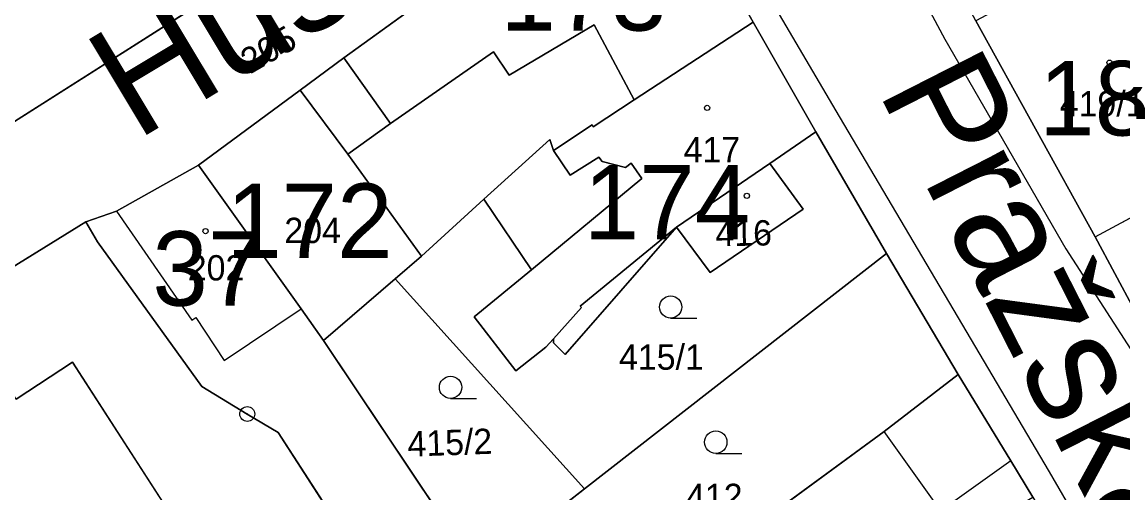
# Model space of a CAD drawing. Extents: x -689422 to -685210, y -987725 to -982160.
# Drawn here: x -687137.8 to -687063.9, y -985701.6 to -985670 of the extents above; entities that cross this region are included whole.
import ezdxf

# ---------------------------------------------------------------- set-up
doc = ezdxf.new("R2010")
doc.units = 0
for name, color, linetype in [('KN_Budovy', 7, 'Continuous'), ('KN_Budovy_cisla_domovni', 7, 'Continuous'), ('KN_Hranice_parcel', 7, 'Continuous'), ('KN_Hranice_parcel_vnitrni_kresba', 7, 'Continuous'), ('KN_Parcelni cisla', 7, 'Continuous'), ('KN_Polygon parcely', 7, 'Continuous'), ('KN_Popisy_pomistni nazvy nazvy ulic', 7, 'Continuous'), ('KN_POZEMKY_OSTATNI PLOCHA', 7, 'Continuous'), ('KN_POZEMKY_ZAHRADA', 7, 'Continuous'), ('KN_POZEMKY_ZASTAVENA PLOCHA', 7, 'Continuous'), ('KN_VYUZITI_16_ostatni plocha_silnice', 7, 'Continuous'), ('KN_VYUZITI_17_ostatni plocha_ostatni komunikace', 7, 'Continuous'), ('KN_Značky bodu BP', 7, 'Continuous'), ('KN_Značky budov', 7, 'Continuous'), ('KN_Značky kultur', 7, 'Continuous')]:
    doc.layers.add(name, color=color, linetype=linetype)

msp = doc.modelspace()

# ---------------------------------------------------------------- linework, layer by layer
at = {"layer": 'KN_Budovy'}
for points in [[(-687105.09, -985673.55), (-687099.38, -985670.17), (-687096.7, -985675.19), (-687088.72, -985669.99), (-687095.15, -985658.57), (-687107.27, -985665.92), (-687116.18, -985672.37), (-687113.05, -985676.78), (-687106.15, -985671.97)], [(-687065.77, -985684.4), (-687056.74, -985679.53), (-687058.67, -985676.04), (-687055.8, -985674.45), (-687057.3, -985671.67), (-687054.96, -985670.35), (-687057.08, -985666.54), (-687059.42, -985667.84), (-687060.95, -985665.08), (-687063.79, -985666.65), (-687064.69, -985665.03), (-687073.76, -985669.89)], [(-687102.12, -985691.24), (-687100.24, -985689.13), (-687100.33, -985689.04), (-687093.87, -985683.75), (-687087.6, -985679.46), (-687084.51, -985677.34), (-687088.72, -985669.99), (-687096.7, -985675.19), (-687099.45, -985677), (-687099.53, -985676.87), (-687102.12, -985678.6), (-687100.99, -985680.25), (-687099.08, -985679.04), (-687098.84, -985679.33), (-687097.29, -985679.73), (-687096.91, -985679.44), (-687096.18, -985680.47), (-687103.6, -985686.6), (-687107.44, -985689.77), (-687104.64, -985693.38), (-687102.62, -985691.8)], [(-687110.97, -985685.68), (-687115.92, -985678.85), (-687119.11, -985674.54), (-687125.94, -985679.58), (-687119.06, -985689.23), (-687117.56, -985691.34), (-687112.74, -985687.2)], [(-687085.36, -985682.54), (-687087.6, -985679.46), (-687093.87, -985683.75), (-687091.61, -985686.78)], [(-687126.38, -985689.98), (-687126.13, -985689.81), (-687124.21, -985692.7), (-687119.06, -985689.23), (-687125.94, -985679.58), (-687131.45, -985682.66)], [(-687138.17, -985695.29), (-687142.28, -985688.79), (-687153.47, -985695.92), (-687147.18, -985705.73), (-687144.26, -985710.31), (-687138.1, -985720.01), (-687126.56, -985712.87), (-687130.92, -985706.59), (-687127.18, -985703.99), (-687134.39, -985692.8)], [(-687090.76, -985709.51), (-687088.87, -985712.09), (-687076.13, -985702.77), (-687079.92, -985697.46), (-687092.72, -985706.82), (-687102.86, -985714.57), (-687099.25, -985720.11), (-687096.05, -985717.73), (-687098.08, -985715.05)]]:
    msp.add_lwpolyline(points, close=True, dxfattribs=at)
at = {"layer": 'KN_Hranice_parcel'}
for p, q in [((-687109.18, -985658.13), (-687138.28, -985676.66)), ((-687095.15, -985658.57), (-687088.72, -985669.99)), ((-687084.51, -985677.34), (-687088.72, -985669.99)), ((-687102.37, -985677.85), (-687106.79, -985681.87)), ((-687087.6, -985679.46), (-687084.51, -985677.34)), ((-687079.77, -985685.5), (-687084.51, -985677.34)), ((-687093.87, -985683.75), (-687087.6, -985679.46)), ((-687106.79, -985681.87), (-687110.97, -985685.68)), ((-687106.79, -985681.87), (-687103.6, -985686.6)), ((-687110.97, -985685.68), (-687112.74, -985687.2)), ((-687100.04, -985701.31), (-687079.77, -985685.5)), ((-687079.77, -985685.5), (-687074.95, -985693.64)), ((-687103.6, -985686.6), (-687107.44, -985689.77)), ((-687117.56, -985691.34), (-687112.74, -985687.2)), ((-687112.74, -985687.2), (-687100.04, -985701.31)), ((-687109.47, -985703.42), (-687117.56, -985691.34)), ((-687100.04, -985701.31), (-687107.14, -985706.85))]:
    msp.add_line(p, q, dxfattribs=at)
for points in [[(-687116.18, -985672.37), (-687107.27, -985665.92), (-687095.15, -985658.57)], [(-687088.72, -985669.99), (-687096.7, -985675.19), (-687099.45, -985677), (-687099.53, -985676.87), (-687102.12, -985678.6), (-687102.37, -985677.85)], [(-687063.12, -985689.31), (-687065.77, -985684.4), (-687073.76, -985669.89)], [(-687116.18, -985672.37), (-687119.11, -985674.54), (-687125.94, -985679.58)], [(-687110.97, -985685.68), (-687115.92, -985678.85), (-687113.05, -985676.78), (-687116.18, -985672.37)], [(-687087.6, -985679.46), (-687085.36, -985682.54), (-687091.61, -985686.78), (-687093.87, -985683.75)], [(-687125.94, -985679.58), (-687131.45, -985682.66), (-687133.5, -985683.39)], [(-687117.56, -985691.34), (-687119.06, -985689.23), (-687125.94, -985679.58)], [(-687153.47, -985695.92), (-687142.28, -985688.79), (-687133.5, -985683.39)], [(-687133.5, -985683.39), (-687132.73, -985684.72), (-687125.72, -985694.44), (-687122.67, -985696.28), (-687120.6, -985697.53), (-687114.81, -985706.47)], [(-687102.12, -985691.5), (-687101.34, -985692.29), (-687093.87, -985683.75)], [(-687107.44, -985689.77), (-687104.64, -985693.38), (-687102.62, -985691.8)], [(-687102.62, -985691.8), (-687102.12, -985691.24), (-687102.12, -985691.5)], [(-687074.95, -985693.64), (-687079.92, -985697.46), (-687092.72, -985706.82), (-687102.86, -985714.57)], [(-687074.95, -985693.64), (-687071.42, -985699.42), (-687069.95, -985701.85)]]:
    msp.add_lwpolyline(points, dxfattribs=at)
at = {"layer": 'KN_Hranice_parcel_vnitrni_kresba'}
for p, q in [((-687087.44, -985649.42), (-687075.85, -985671.12)), ((-687093.63, -985658.1), (-687082.94, -985676.31)), ((-687099.38, -985670.17), (-687105.09, -985673.55)), ((-687096.7, -985675.19), (-687099.38, -985670.17)), ((-687075.85, -985671.12), (-687067.73, -985685.2)), ((-687106.15, -985671.97), (-687113.05, -985676.78)), ((-687105.09, -985673.55), (-687106.15, -985671.97)), ((-687119.11, -985674.54), (-687115.92, -985678.85)), ((-687082.94, -985676.31), (-687068.86, -985700.16)), ((-687100.99, -985680.25), (-687102.12, -985678.6)), ((-687099.08, -985679.04), (-687100.99, -985680.25)), ((-687098.84, -985679.33), (-687099.08, -985679.04)), ((-687097.29, -985679.73), (-687098.84, -985679.33)), ((-687096.91, -985679.44), (-687097.29, -985679.73)), ((-687096.18, -985680.47), (-687096.91, -985679.44)), ((-687065.77, -985684.4), (-687056.74, -985679.53)), ((-687103.6, -985686.6), (-687096.18, -985680.47)), ((-687131.45, -985682.66), (-687126.38, -985689.98)), ((-687093.87, -985683.75), (-687100.33, -985689.04)), ((-687067.73, -985685.2), (-687056.94, -985701.92)), ((-687100.33, -985689.04), (-687100.24, -985689.13)), ((-687126.38, -985689.98), (-687126.13, -985689.81)), ((-687126.13, -985689.81), (-687124.21, -985692.7)), ((-687124.21, -985692.7), (-687119.06, -985689.23)), ((-687100.24, -985689.13), (-687102.12, -985691.24)), ((-687138.17, -985695.29), (-687134.39, -985692.8)), ((-687134.39, -985692.8), (-687127.18, -985703.99)), ((-687076.13, -985702.77), (-687079.92, -985697.46)), ((-687071.42, -985699.42), (-687076.13, -985702.77)), ((-687068.86, -985700.16), (-687056.51, -985721.23))]:
    msp.add_line(p, q, dxfattribs=at)
at = {"layer": 'KN_Polygon parcely'}
for points in [[(-687135.99, -985570.51), (-687125.8, -985587.38), (-687115.24, -985609.95), (-687113.02, -985615.55), (-687113.81, -985621.37), (-687106.44, -985635.78), (-687098.61, -985651.41), (-687095.15, -985658.57), (-687088.72, -985669.99), (-687084.51, -985677.34), (-687079.77, -985685.5), (-687074.95, -985693.64), (-687071.42, -985699.42), (-687069.95, -985701.85), (-687069.18, -985703.14), (-687065.28, -985709.84), (-687063.02, -985713.53), (-687057.79, -985722.09), (-687053.71, -985727.48), (-687048.78, -985737.57), (-687045.22, -985744.86), (-687037.08, -985759.63), (-687034.39, -985765.38)], [(-687020.66, -985773.27), (-687027.92, -985760.05), (-687038.19, -985741.16), (-687054.79, -985707.03), (-687052.32, -985705.52), (-687055.35, -985700.99), (-687063.12, -985689.31), (-687065.77, -985684.4), (-687073.76, -985669.89), (-687076.23, -985665.28), (-687077.87, -985662.32), (-687085.73, -985648.26), (-687089.42, -985641.53), (-687095.13, -985631.05), (-687098.8, -985624.36), (-687102.51, -985617.64), (-687103.3, -985616.19), (-687104.11, -985614.71), (-687107.16, -985609.24), (-687108.58, -985606.46), (-687118.07, -985589.66), (-687126.02, -985576.52)]]:
    msp.add_lwpolyline(points, dxfattribs=at)
for points in [[(-687138.28, -985676.66), (-687109.18, -985658.13), (-687111.65, -985653.45), (-687110.42, -985652.8), (-687116.1, -985641.01), (-687106.44, -985635.78), (-687113.81, -985621.37), (-687139.92, -985636.63), (-687135.9, -985642.77), (-687132.09, -985648.59), (-687142.33, -985655.35), (-687144.65, -985656.88), (-687142.63, -985659.97), (-687147.77, -985663.89), (-687144.34, -985668.24)], [(-687095.15, -985658.57), (-687098.61, -985651.41), (-687109.18, -985658.13), (-687138.28, -985676.66), (-687153.61, -985686.54), (-687154.32, -985686.75), (-687154.98, -985686.69), (-687153.47, -985695.92), (-687142.28, -985688.79), (-687133.5, -985683.39), (-687131.45, -985682.66), (-687125.94, -985679.58), (-687119.11, -985674.54), (-687116.18, -985672.37), (-687107.27, -985665.92)], [(-687044.45, -985678.8), (-687039.94, -985676.26), (-687046.54, -985663.72), (-687051.01, -985656.16), (-687058.08, -985660.72), (-687062.44, -985660.06), (-687060.95, -985663.03), (-687064.69, -985665.03), (-687073.76, -985669.89), (-687065.77, -985684.4), (-687063.12, -985689.31), (-687048.96, -985681.34), (-687051, -985678.01), (-687046.5, -985675.48)], [(-687106.79, -985681.87), (-687102.37, -985677.85), (-687102.12, -985678.6), (-687099.53, -985676.87), (-687099.45, -985677), (-687096.7, -985675.19), (-687088.72, -985669.99), (-687095.15, -985658.57), (-687107.27, -985665.92), (-687116.18, -985672.37), (-687113.05, -985676.78), (-687115.92, -985678.85), (-687110.97, -985685.68)], [(-687099.45, -985677), (-687099.53, -985676.87), (-687102.12, -985678.6), (-687102.37, -985677.85), (-687106.79, -985681.87), (-687103.6, -985686.6), (-687107.44, -985689.77), (-687104.64, -985693.38), (-687102.62, -985691.8), (-687102.12, -985691.24), (-687102.12, -985691.5), (-687101.34, -985692.29), (-687093.87, -985683.75), (-687087.6, -985679.46), (-687084.51, -985677.34), (-687088.72, -985669.99), (-687096.7, -985675.19)], [(-687113.05, -985676.78), (-687116.18, -985672.37), (-687119.11, -985674.54), (-687125.94, -985679.58), (-687119.06, -985689.23), (-687117.56, -985691.34), (-687112.74, -985687.2), (-687110.97, -985685.68), (-687115.92, -985678.85)], [(-687093.87, -985683.75), (-687101.34, -985692.29), (-687102.12, -985691.5), (-687102.12, -985691.24), (-687102.62, -985691.8), (-687104.64, -985693.38), (-687107.44, -985689.77), (-687103.6, -985686.6), (-687106.79, -985681.87), (-687110.97, -985685.68), (-687112.74, -985687.2), (-687100.04, -985701.31), (-687079.77, -985685.5), (-687084.51, -985677.34), (-687087.6, -985679.46), (-687085.36, -985682.54), (-687091.61, -985686.78)], [(-687093.87, -985683.75), (-687091.61, -985686.78), (-687085.36, -985682.54), (-687087.6, -985679.46)], [(-687131.45, -985682.66), (-687133.5, -985683.39), (-687132.73, -985684.72), (-687125.72, -985694.44), (-687122.67, -985696.28), (-687120.6, -985697.53), (-687114.81, -985706.47), (-687114.14, -985706.09), (-687109.47, -985703.42), (-687117.56, -985691.34), (-687119.06, -985689.23), (-687125.94, -985679.58)], [(-687114.81, -985706.47), (-687120.6, -985697.53), (-687122.67, -985696.28), (-687125.72, -985694.44), (-687132.73, -985684.72), (-687133.5, -985683.39), (-687142.28, -985688.79), (-687153.47, -985695.92), (-687147.18, -985705.73), (-687144.26, -985710.31), (-687138.1, -985720.01), (-687137.2, -985721.41), (-687135.97, -985720.61), (-687130.45, -985717.05), (-687129.34, -985716.33), (-687129.52, -985716.04), (-687125.34, -985713.38), (-687125.9, -985712.39), (-687117.66, -985706.7)], [(-687100.04, -985701.31), (-687107.14, -985706.85), (-687106.8, -985707.35), (-687102.86, -985714.57), (-687092.72, -985706.82), (-687079.92, -985697.46), (-687074.95, -985693.64), (-687079.77, -985685.5)], [(-687100.04, -985701.31), (-687112.74, -985687.2), (-687117.56, -985691.34), (-687109.47, -985703.42), (-687107.14, -985706.85)], [(-687081.93, -985711.88), (-687080.86, -985710.47), (-687078.51, -985706.9), (-687069.95, -985701.85), (-687071.42, -985699.42), (-687074.95, -985693.64), (-687079.92, -985697.46), (-687092.72, -985706.82), (-687102.86, -985714.57), (-687099.25, -985720.11), (-687096.05, -985717.73), (-687098.08, -985715.05), (-687090.76, -985709.51), (-687088.87, -985712.09), (-687086.9, -985716)]]:
    msp.add_lwpolyline(points, close=True, dxfattribs=at)
at = {"layer": 'KN_POZEMKY_OSTATNI PLOCHA'}
for p, q in [((-687138.28, -985676.66), (-687109.18, -985658.13)), ((-687088.72, -985669.99), (-687095.15, -985658.57)), ((-687107.27, -985665.92), (-687116.18, -985672.37)), ((-687084.51, -985677.34), (-687088.72, -985669.99)), ((-687073.76, -985669.89), (-687065.77, -985684.4)), ((-687116.18, -985672.37), (-687119.11, -985674.54)), ((-687119.11, -985674.54), (-687125.94, -985679.58)), ((-687079.77, -985685.5), (-687084.51, -985677.34)), ((-687125.94, -985679.58), (-687131.45, -985682.66)), ((-687131.45, -985682.66), (-687133.5, -985683.39)), ((-687133.5, -985683.39), (-687142.28, -985688.79)), ((-687065.77, -985684.4), (-687063.12, -985689.31)), ((-687074.95, -985693.64), (-687079.77, -985685.5)), ((-687071.42, -985699.42), (-687074.95, -985693.64)), ((-687069.95, -985701.85), (-687071.42, -985699.42))]:
    msp.add_line(p, q, dxfattribs=at)
at = {"layer": 'KN_POZEMKY_ZAHRADA'}
for p, q in [((-687087.6, -985679.46), (-687084.51, -985677.34)), ((-687084.51, -985677.34), (-687079.77, -985685.5)), ((-687085.36, -985682.54), (-687087.6, -985679.46)), ((-687110.97, -985685.68), (-687106.79, -985681.87)), ((-687106.79, -985681.87), (-687103.6, -985686.6)), ((-687091.61, -985686.78), (-687085.36, -985682.54)), ((-687101.34, -985692.29), (-687093.87, -985683.75)), ((-687093.87, -985683.75), (-687091.61, -985686.78)), ((-687112.74, -985687.2), (-687110.97, -985685.68)), ((-687079.77, -985685.5), (-687100.04, -985701.31)), ((-687100.04, -985701.31), (-687079.77, -985685.5)), ((-687079.77, -985685.5), (-687074.95, -985693.64)), ((-687103.6, -985686.6), (-687107.44, -985689.77)), ((-687117.56, -985691.34), (-687112.74, -985687.2)), ((-687100.04, -985701.31), (-687112.74, -985687.2)), ((-687112.74, -985687.2), (-687100.04, -985701.31)), ((-687107.44, -985689.77), (-687104.64, -985693.38)), ((-687102.62, -985691.8), (-687102.12, -985691.24)), ((-687102.12, -985691.24), (-687102.12, -985691.5)), ((-687109.47, -985703.42), (-687117.56, -985691.34)), ((-687104.64, -985693.38), (-687102.62, -985691.8)), ((-687102.12, -985691.5), (-687101.34, -985692.29)), ((-687074.95, -985693.64), (-687079.92, -985697.46)), ((-687079.92, -985697.46), (-687092.72, -985706.82)), ((-687100.04, -985701.31), (-687107.14, -985706.85)), ((-687107.14, -985706.85), (-687100.04, -985701.31))]:
    msp.add_line(p, q, dxfattribs=at)
at = {"layer": 'KN_POZEMKY_ZASTAVENA PLOCHA'}
for p, q in [((-687109.18, -985658.13), (-687138.28, -985676.66)), ((-687095.15, -985658.57), (-687088.72, -985669.99)), ((-687116.18, -985672.37), (-687107.27, -985665.92)), ((-687096.7, -985675.19), (-687088.72, -985669.99)), ((-687088.72, -985669.99), (-687096.7, -985675.19)), ((-687088.72, -985669.99), (-687084.51, -985677.34)), ((-687065.77, -985684.4), (-687073.76, -985669.89)), ((-687119.11, -985674.54), (-687116.18, -985672.37)), ((-687113.05, -985676.78), (-687116.18, -985672.37)), ((-687116.18, -985672.37), (-687113.05, -985676.78)), ((-687125.94, -985679.58), (-687119.11, -985674.54)), ((-687099.45, -985677), (-687096.7, -985675.19)), ((-687096.7, -985675.19), (-687099.45, -985677)), ((-687115.92, -985678.85), (-687113.05, -985676.78)), ((-687113.05, -985676.78), (-687115.92, -985678.85)), ((-687102.12, -985678.6), (-687099.53, -985676.87)), ((-687099.53, -985676.87), (-687102.12, -985678.6)), ((-687099.53, -985676.87), (-687099.45, -985677)), ((-687099.45, -985677), (-687099.53, -985676.87)), ((-687106.79, -985681.87), (-687102.37, -985677.85)), ((-687102.37, -985677.85), (-687106.79, -985681.87)), ((-687102.37, -985677.85), (-687102.12, -985678.6)), ((-687102.12, -985678.6), (-687102.37, -985677.85)), ((-687084.51, -985677.34), (-687087.6, -985679.46)), ((-687110.97, -985685.68), (-687115.92, -985678.85)), ((-687115.92, -985678.85), (-687110.97, -985685.68)), ((-687087.6, -985679.46), (-687093.87, -985683.75)), ((-687093.87, -985683.75), (-687087.6, -985679.46)), ((-687087.6, -985679.46), (-687085.36, -985682.54)), ((-687131.45, -985682.66), (-687125.94, -985679.58)), ((-687119.06, -985689.23), (-687125.94, -985679.58)), ((-687125.94, -985679.58), (-687119.06, -985689.23)), ((-687106.79, -985681.87), (-687110.97, -985685.68)), ((-687103.6, -985686.6), (-687106.79, -985681.87)), ((-687133.5, -985683.39), (-687131.45, -985682.66)), ((-687085.36, -985682.54), (-687091.61, -985686.78)), ((-687142.28, -985688.79), (-687133.5, -985683.39)), ((-687132.73, -985684.72), (-687133.5, -985683.39)), ((-687133.5, -985683.39), (-687132.73, -985684.72)), ((-687093.87, -985683.75), (-687101.34, -985692.29)), ((-687091.61, -985686.78), (-687093.87, -985683.75)), ((-687063.12, -985689.31), (-687065.77, -985684.4)), ((-687125.72, -985694.44), (-687132.73, -985684.72)), ((-687132.73, -985684.72), (-687125.72, -985694.44)), ((-687110.97, -985685.68), (-687112.74, -985687.2)), ((-687107.44, -985689.77), (-687103.6, -985686.6)), ((-687112.74, -985687.2), (-687117.56, -985691.34)), ((-687117.56, -985691.34), (-687119.06, -985689.23)), ((-687119.06, -985689.23), (-687117.56, -985691.34)), ((-687104.64, -985693.38), (-687107.44, -985689.77)), ((-687102.12, -985691.24), (-687102.62, -985691.8)), ((-687102.12, -985691.5), (-687102.12, -985691.24)), ((-687117.56, -985691.34), (-687109.47, -985703.42)), ((-687102.62, -985691.8), (-687104.64, -985693.38)), ((-687101.34, -985692.29), (-687102.12, -985691.5)), ((-687079.92, -985697.46), (-687074.95, -985693.64)), ((-687074.95, -985693.64), (-687071.42, -985699.42)), ((-687122.67, -985696.28), (-687125.72, -985694.44)), ((-687125.72, -985694.44), (-687122.67, -985696.28)), ((-687120.6, -985697.53), (-687122.67, -985696.28)), ((-687122.67, -985696.28), (-687120.6, -985697.53)), ((-687114.81, -985706.47), (-687120.6, -985697.53)), ((-687120.6, -985697.53), (-687114.81, -985706.47)), ((-687092.72, -985706.82), (-687079.92, -985697.46)), ((-687071.42, -985699.42), (-687069.95, -985701.85))]:
    msp.add_line(p, q, dxfattribs=at)
at = {"layer": 'KN_VYUZITI_16_ostatni plocha_silnice'}
for p, q in [((-687088.72, -985669.99), (-687095.15, -985658.57)), ((-687084.51, -985677.34), (-687088.72, -985669.99)), ((-687073.76, -985669.89), (-687065.77, -985684.4)), ((-687079.77, -985685.5), (-687084.51, -985677.34)), ((-687065.77, -985684.4), (-687063.12, -985689.31)), ((-687074.95, -985693.64), (-687079.77, -985685.5)), ((-687071.42, -985699.42), (-687074.95, -985693.64)), ((-687069.95, -985701.85), (-687071.42, -985699.42))]:
    msp.add_line(p, q, dxfattribs=at)
at = {"layer": 'KN_VYUZITI_17_ostatni plocha_ostatni komunikace'}
for p, q in [((-687138.28, -985676.66), (-687109.18, -985658.13)), ((-687107.27, -985665.92), (-687116.18, -985672.37)), ((-687116.18, -985672.37), (-687119.11, -985674.54)), ((-687119.11, -985674.54), (-687125.94, -985679.58)), ((-687125.94, -985679.58), (-687131.45, -985682.66)), ((-687131.45, -985682.66), (-687133.5, -985683.39)), ((-687133.5, -985683.39), (-687142.28, -985688.79))]:
    msp.add_line(p, q, dxfattribs=at)
at = {"layer": 'KN_Značky bodu BP'}
for radius in [0.5, 0.0303]:
    msp.add_circle((-687122.67, -985696.28), radius, dxfattribs=at)
at = {"layer": 'KN_Značky budov'}
for centre in [(-687064.797, -985672.699), (-687091.807, -985675.739), (-687118.037, -985681.129), (-687089.137, -985681.639), (-687125.467, -985684.009)]:
    msp.add_circle(centre, 0.175, dxfattribs=at)
at = {"layer": 'KN_Značky kultur'}
for p, q in [((-687094.253, -985689.85), (-687092.503, -985689.85)), ((-687109.023, -985695.24), (-687107.273, -985695.24)), ((-687091.223, -985698.92), (-687089.473, -985698.92))]:
    msp.add_line(p, q, dxfattribs=at)
for centre in [(-687094.253, -985689.1), (-687109.023, -985694.49), (-687091.223, -985698.17)]:
    msp.add_circle(centre, 0.75, dxfattribs=at)

# ---------------------------------------------------------------- texts
at = {"layer": 'KN_Budovy_cisla_domovni'}
for s, p in [('173', (-687105.684, -985670.549)), ('188', (-687069.516, -985677.589)), ('174', (-687100.077, -985684.559)), ('172', (-687124.075, -985685.814)), ('37', (-687129.035, -985689.014))]:
    msp.add_text(s, height=5, dxfattribs=at).set_placement(p)
at = {"layer": 'KN_Parcelni cisla'}
for s, rotation, p in [('205', 30, (-687122.475, -985673.496)), ('416', 1, (-687091.235, -985685.029)), ('415/2', 2, (-687111.886, -985699.144))]:
    msp.add_text(s, height=1.7, rotation=rotation, dxfattribs=at).set_placement(p)
for s, p in [('419/1', (-687068.138, -985676.31)), ('417', (-687093.38, -985679.39)), ('204', (-687120.18, -985684.81)), ('202', (-687126.66, -985687.32)), ('415/1', (-687097.718, -985693.31)), ('412', (-687093.22, -985702.66))]:
    msp.add_text(s, height=1.7, dxfattribs=at).set_placement(p)
at = {"layer": 'KN_Popisy_pomistni nazvy nazvy ulic'}
for s, rotation, p in [('Husova', 31, (-687130.122, -985677.978)), ('Pražská', 297, (-687080.377, -985674.595))]:
    msp.add_text(s, height=7.5, rotation=rotation, dxfattribs=at).set_placement(p)

doc.saveas('drawing.dxf')
